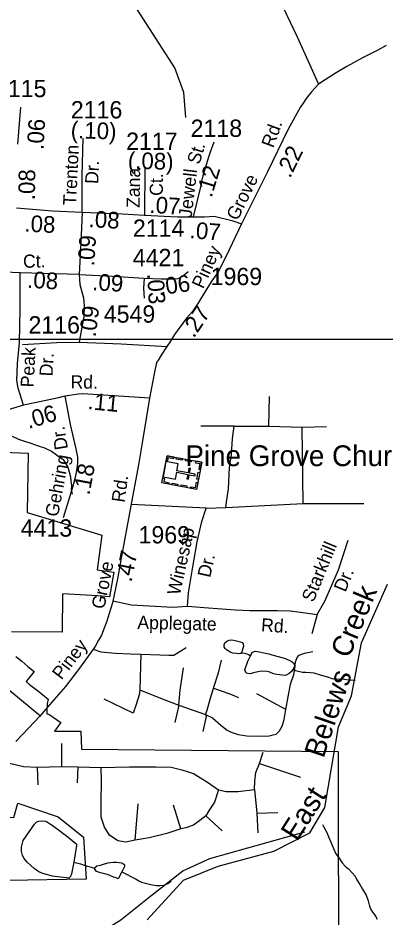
# Model space of a CAD drawing. Extents: x 1547597 to 1699558, y 810033 to 920809.
# Drawn here: x 1684757 to 1687408, y 870571 to 877067 of the extents above; entities that cross this region are included whole.
import ezdxf

# ---------------------------------------------------------------- set-up
doc = ezdxf.new("R2010")
doc.units = 0
for name, color, linetype in [('Exist Boundary Political City Limit New', 7, 'Continuous'), ('Exist Boundary Political City Limit New Hole', 7, 'Continuous'), ('Exist Cultural Church with Cemetery CELL', 7, 'Continuous'), ('Exist Cultural Church with Cemetery Label', 7, 'Continuous'), ('Exist Hydrographic Creek Single Shore', 7, 'Continuous'), ('Exist Hydrographic Misc Water Feature', 7, 'Continuous'), ('Exist Road Non-System Type 51', 7, 'Continuous'), ('Exist Road Non-System Type 51 Label', 7, 'Continuous'), ('Exist Road Secondary Mileage Hundredths English Label', 7, 'Continuous'), ('Exist Road Secondary Type 51 Attributed', 7, 'Continuous'), ('Exist Road Secondary Type 51 Label', 7, 'Continuous'), ('Exist Road Secondary Type 51 Number Label', 7, 'Continuous'), ('Map Preparation Boundary City Limit Buffer Line', 7, 'Continuous'), ('Map Preparation Inset Cut Line', 7, 'Continuous'), ('Old_Level_32', 7, 'Continuous')]:
    doc.layers.add(name, color=color, linetype=linetype)

msp = doc.modelspace()

# ---------------------------------------------------------------- linework, layer by layer
at = {"layer": 'Exist Boundary Political City Limit New'}
for points in [[(1684186.3, 873952.6), (1684829.9, 873927.2), (1684824.1, 873497.4), (1685362, 873335.2), (1685327.8, 873083.5), (1685448.2, 873068.1), (1685418.6, 872889.5), (1685332.8, 872895.9), (1685077.9, 872911.8), (1685075.6, 872634.6), (1684710, 872636.8)], [(1684742.5, 872459.1), (1684785.5, 872425.3), (1684828.5, 872387.6), (1684874.8, 872351.5), (1684816, 872277.4), (1684840.4, 872256.7), (1684888.9, 872221.5), (1684933.6, 872185.3), (1684976.2, 872151.7), (1684967.3, 872117.1), (1684966.3, 872070.1), (1684966, 872045.7), (1684979, 872042.7), (1685066.2, 871983.2), (1685021.2, 871920.7), (1685211.3, 871920.7), (1685216.2, 871790), (1687070.4, 871773.9), (1687070.3, 871431.2), (1687071.1, 870323.2)]]:
    msp.add_lwpolyline(points, dxfattribs=at)
at = {"layer": 'Exist Boundary Political City Limit New Hole'}
msp.add_lwpolyline([(1684343.5, 870838.1), (1684494, 870841.3), (1684557.5, 871028.3), (1684652.7, 871051.2), (1684651, 871097.8), (1684655.8, 871200.6), (1684661.5, 871298.2), (1684726.7, 871296.4), (1684756.7, 871400.5), (1685047.5, 871301.7), (1685230.9, 871155.3), (1685250.3, 870851.9), (1684684.4, 870841.3), (1684648.2, 870699.9), (1684512.3, 870674.3), (1684492.6, 870372.6), (1684307.3, 870374.5), (1684342.8, 870617.1), (1684343.5, 870838.1)], dxfattribs=at)
at = {"layer": 'Exist Cultural Church with Cemetery CELL'}
for points in [[(1686083.8, 873860.3), (1686046.8, 873664.7), (1685796.6, 873712), (1685833.6, 873907.6)], [(1685827.5, 873875.1), (1685838.8, 873873), (1685842.9, 873894.6), (1685882.6, 873887.1), (1685884.7, 873898), (1685833.7, 873907.7)], [(1685902.3, 873894.7), (1685944.9, 873886.6), (1685942.8, 873875.4), (1685900.2, 873883.5)], [(1685825.6, 873865.3), (1685804.8, 873755.1), (1685893.7, 873738.3), (1685903.2, 873788.1), (1685983.3, 873773), (1685977.1, 873740.6), (1685987.9, 873738.5), (1685994.1, 873770.9), (1686035.6, 873763.1), (1686037.7, 873774.5), (1685996.2, 873782.4), (1686002.4, 873814.9), (1685991.6, 873816.9), (1685985.4, 873784.4), (1685905.4, 873799.5), (1685914.6, 873848.5)], [(1685968.4, 873882.2), (1686010.9, 873874.1), (1686008.8, 873862.9), (1685966.3, 873871)], [(1686041.2, 873868.4), (1686039.1, 873857.2), (1686070.7, 873851.2), (1686063.2, 873811.4), (1686074.1, 873809.3), (1686083.8, 873860.3)], [(1686070, 873787.5), (1686060.4, 873736.6), (1686049.2, 873738.7), (1686058.8, 873789.6)], [(1685802.7, 873744.6), (1685814, 873742.4), (1685809.9, 873720.8), (1685849.6, 873713.3), (1685847.6, 873702.4), (1685796.6, 873712)], [(1685869.7, 873709.8), (1685912.3, 873701.7), (1685910.1, 873690.5), (1685867.6, 873698.6)], [(1685934.5, 873697.5), (1685977, 873689.4), (1685974.9, 873678.2), (1685932.3, 873686.3)], [(1686004.1, 873672.7), (1686006.3, 873683.8), (1686037.9, 873677.8), (1686045.4, 873717.7), (1686056.4, 873715.6), (1686046.7, 873664.6)]]:
    msp.add_lwpolyline(points, close=True, dxfattribs=at)
at = {"layer": 'Exist Hydrographic Creek Single Shore'}
msp.add_lwpolyline([(1685689.7, 870557.5), (1685951.7, 870844.4), (1686202.7, 870944.4), (1686603.7, 871054.3), (1686863.7, 871186.8), (1686973.7, 871368.4), (1687071.8, 871950.8), (1687165.7, 872175.4), (1687236.7, 872558), (1687424.8, 872980.8)], dxfattribs=at)
at = {"layer": 'Exist Hydrographic Misc Water Feature'}
msp.add_line((1685849.5, 870827.2), (1685862.2, 870836.2), dxfattribs=at)
for points in [[(1685968.7, 876348.9), (1685953.7, 876529.8), (1685888.7, 876708.3), (1685593.6, 877167.4), (1685569.6, 877227), (1685556.7, 877535.8), (1685377.7, 878038.4), (1685376.7, 878714.6), (1685296.7, 878962.4), (1685184.7, 879447.3), (1685087.7, 879675.7), (1684971.7, 879766.7), (1684563.7, 879880.1), (1684357.7, 880032), (1684058.6, 880126.7), (1683640.6, 880033.5), (1683340.6, 880059.2), (1682792.6, 880224.7), (1682700.7, 880226.6)], [(1684716.2, 874049.7), (1684761.9, 874027.2), (1684795.8, 874014.8), (1684849.7, 873998.3), (1684901.6, 873979.8), (1684949.5, 873965.2), (1684999.2, 873940.7), (1685042.8, 873910.1), (1685082.5, 873879.7), (1685098.2, 873855.5), (1685117.9, 873825.4), (1685127.6, 873791.2), (1685135.1, 873755.1), (1685138.8, 873723), (1685142.5, 873693), (1685142.2, 873661), (1685147.9, 873631)], [(1686370.1, 872485.4), (1686368.1, 872481.4), (1686362.1, 872479.5), (1686350, 872477.6), (1686335.9, 872479.7), (1686308, 872484), (1686290.1, 872490.3), (1686274.2, 872500.4), (1686262.2, 872506.6), (1686252.4, 872516.7), (1686246.4, 872528.7), (1686246.7, 872542.8), (1686250.8, 872556.7), (1686265, 872568.6), (1686281, 872576.4), (1686301.1, 872578.2), (1686325, 872573.9), (1686364.9, 872565.5), (1686376.8, 872559.4), (1686382.8, 872551.3), (1686386.6, 872533.2), (1686376.2, 872499.4), (1686370.1, 872485.4)], [(1686370.1, 872485.4), (1686396.1, 872483.1), (1686410.1, 872479), (1686421.9, 872472.8), (1686435.8, 872462.7)], [(1686741, 872365.4), (1686732.7, 872349.5), (1686716.6, 872335.6), (1686688.4, 872321.9), (1686646.5, 872326.3), (1686626.5, 872328.6), (1686602.6, 872334.8), (1686576.8, 872345.1), (1686556.7, 872351.3), (1686514.7, 872351.7), (1686488.6, 872348.1), (1686458.5, 872340.5), (1686442.5, 872336.6), (1686426.5, 872334.7), (1686416.4, 872336.9), (1686404.6, 872339), (1686394.9, 872363.1), (1686417.4, 872424.9), (1686435.8, 872462.7)], [(1686435.8, 872462.7), (1686444, 872476.6), (1686448.2, 872490.6), (1686474.2, 872496.3), (1686568, 872477.3), (1686590, 872471.1), (1686671.8, 872448.2), (1686693.7, 872442), (1686729.6, 872425.6), (1686739.5, 872417.5), (1686747.5, 872411.3), (1686753.3, 872399.3), (1686753.2, 872387.3), (1686741, 872365.4)], [(1686741, 872365.4), (1686760.8, 872357.2), (1686810.7, 872346.6), (1686836.7, 872346.3), (1686868.8, 872344), (1686892.7, 872339.7), (1686938.6, 872327.2), (1686998.5, 872308.6), (1687024.4, 872300.4), (1687052.4, 872296.1), (1687074.3, 872297.8), (1687116.4, 872295.4), (1687144.3, 872291), (1687192.2, 872288.6)], [(1685159.4, 870973.8), (1685144.6, 870889.9), (1685136.3, 870869.9), (1685124.2, 870860.1), (1685106.2, 870860.3), (1685082.2, 870862.6), (1685006.3, 870873.4), (1684936.4, 870892.2), (1684908.6, 870904.5), (1684872.8, 870928.8), (1684849.1, 870951), (1684823.4, 870975.4), (1684801.5, 871001.7), (1684789.8, 871023.7), (1684782.1, 871051.8), (1684782.5, 871081.9), (1684788.8, 871111.8), (1684795, 871129.7), (1684876.3, 871249), (1684892.5, 871264.8), (1684906.6, 871270.6), (1684928.6, 871272.4), (1684954.6, 871270.1), (1684970.5, 871263.9), (1684992.3, 871249.7), (1685004.2, 871241.6), (1685059.8, 871201), (1685081.7, 871184.7), (1685097.5, 871172.5), (1685119.4, 871154.2), (1685149.1, 871129.9), (1685174.9, 871109.6), (1685178.8, 871105.6), (1685180.7, 871095.6), (1685159.4, 870973.8)], [(1686957.1, 871246.6), (1686962.9, 871232.6), (1686988.5, 871188.3), (1687002.1, 871152.2), (1687017.6, 871113.9), (1687035.3, 871073.8), (1687052.9, 871035.5), (1687076.5, 871003.2), (1687098.1, 870969), (1687119.8, 870946.7), (1687143.7, 870926.5), (1687169.4, 870898.2), (1687191.1, 870874), (1687204.8, 870845.8), (1687226.5, 870813.6), (1687246.1, 870779.4), (1687271.7, 870735.1), (1687285.2, 870694.9), (1687294.9, 870656.8), (1687304.6, 870632.7), (1687316.4, 870614.5), (1687328.2, 870598.4), (1687340.1, 870584.3), (1687349.8, 870564.2)], [(1685159.4, 870973.8), (1685209.3, 870961.3), (1685241.2, 870950.9), (1685269.1, 870942.6), (1685287.1, 870938.4), (1685309, 870928.2)], [(1685309, 870928.2), (1685309, 870934.2), (1685327.2, 870948.1), (1685353.3, 870953.7), (1685381.3, 870961.4), (1685409.4, 870969.1), (1685443.5, 870974.7), (1685467.5, 870974.4), (1685487.5, 870972.3), (1685505.6, 870970.1), (1685515.4, 870964), (1685521.5, 870959.9), (1685525.5, 870955.9), (1685527.2, 870943.9), (1685506.8, 870904)], [(1685506.8, 870904), (1685480.3, 870854.4), (1685470.3, 870858.4), (1685458.3, 870862.6), (1685446.4, 870866.7), (1685410.5, 870883.1), (1685392.6, 870887.3), (1685374.6, 870891.5), (1685362.6, 870895.6), (1685344.7, 870899.8), (1685330.9, 870904), (1685324.8, 870908), (1685309, 870928.2)], [(1685506.8, 870904), (1685610.4, 870852.9), (1685630.2, 870840.7), (1685650, 870830.5), (1685668.1, 870824.3), (1685697.9, 870818), (1685716, 870813.8), (1685755.8, 870805.3), (1685783.8, 870805), (1685810, 870808.7), (1685822, 870812.6), (1685840.1, 870820.4), (1685849.5, 870827.2)]]:
    msp.add_lwpolyline(points, dxfattribs=at)
at = {"layer": 'Exist Road Non-System Type 51'}
for p, q in [((1685643.6, 872476.7), (1685637.5, 872218.8)), ((1685589.3, 872049.6), (1685378.8, 872151.1)), ((1686691.3, 872075.9), (1686482.4, 872188.3)), ((1685918.3, 872107.2), (1685888.7, 871982.8)), ((1685918.3, 872107.2), (1686112, 872041.2)), ((1685074.4, 871665), (1685074.4, 871830)), ((1686501.7, 871685.6), (1686527.4, 871768.1)), ((1684896.7, 871659.8), (1685074.4, 871665)), ((1684896.7, 871659.8), (1684899.2, 871533.5)), ((1685074.4, 871665), (1685190.4, 871662.4)), ((1685190.4, 871662.4), (1685185.2, 871546.4)), ((1685190.4, 871662.4), (1685357.8, 871657.2)), ((1685357.8, 871657.2), (1685561.3, 871662.4)), ((1686465.6, 871500), (1686481.1, 871327.3)), ((1685602.6, 871134), (1685625.7, 871394.3)), ((1685932.3, 871213.9), (1685880.8, 871386.6)), ((1686112.6, 871309.3), (1686231.2, 871201)), ((1686481.1, 871327.3), (1686633, 871332.5)), ((1686481.1, 871327.3), (1686488.8, 871185.5))]:
    msp.add_line(p, q, dxfattribs=at)
for points in [[(1684788.7, 874711.2), (1685037.9, 874724.3), (1685198, 874726.2)], [(1685198, 874726.2), (1685502.8, 874716.4), (1685832.6, 874696.2)], [(1686568.6, 874122.2), (1686572.4, 874336.3)], [(1686317.6, 874122.2), (1686077.8, 874122.2)], [(1686257.6, 873533.5), (1686265.1, 873589.7), (1686276.4, 873668.5), (1686283.9, 873822.2), (1686298.8, 873915.9), (1686306.3, 874032.2), (1686317.6, 874122.2)], [(1686317.6, 874122.2), (1686568.6, 874122.2)], [(1686568.6, 874122.2), (1686808.4, 874114.7)], [(1686808.4, 874114.7), (1686984.5, 874118.4)], [(1686815.9, 873563.5), (1686808.4, 874114.7)], [(1686257.6, 873533.5), (1686815.9, 873563.5)], [(1686815.9, 873563.5), (1687254.3, 873563.5)], [(1686115.3, 873529.7), (1685574.4, 873556.6)], [(1685980.4, 872821.1), (1685987.9, 872918.6), (1686017.8, 873091.1), (1686051.6, 873286), (1686085.3, 873432.3), (1686115.3, 873529.7)], [(1686115.3, 873529.7), (1686257.6, 873533.5)], [(1686917.1, 872761.1), (1686973.3, 872858.6), (1687070.7, 873083.6), (1687141.9, 873297.3)], [(1685443.1, 872860.5), (1685575.7, 872832.3), (1685875.5, 872813.6), (1685980.4, 872821.1)], [(1685980.4, 872821.1), (1686134, 872809.9), (1686328.8, 872794.9), (1686433.7, 872791.1), (1686632.3, 872791.1), (1686722.2, 872787.4), (1686797.2, 872779.9), (1686917.1, 872761.1)], [(1686917.1, 872761.1), (1686879.6, 872622.4)], [(1684066.1, 872528.7), (1684135.8, 872470.1), (1684157.4, 872450), (1684174.8, 872436.2), (1684185.2, 872429.7), (1684206.7, 872424.4), (1684225.4, 872421.7), (1684291.2, 872413.1), (1684369.2, 872406.6), (1684409.2, 872402.2), (1684429.4, 872398.2), (1684443.1, 872394), (1684475.4, 872382.1), (1684520.9, 872359.6), (1684573.4, 872327), (1684626.3, 872270.3), (1684922.5, 872028.7)], [(1685643.6, 872476.7), (1685780.9, 872470.2), (1685846.3, 872468), (1685883.4, 872468), (1685972.8, 872522.5)], [(1685301.1, 872511.2), (1685355.9, 872492), (1685460.5, 872483.3), (1685569.5, 872478.9), (1685643.6, 872476.7)], [(1686691.3, 872075.9), (1686725.5, 872259), (1686749.2, 872328.3), (1686756, 872370.6), (1686760.2, 872421.3), (1686772.1, 872452.6), (1686788.1, 872467.8), (1686825.8, 872482.6), (1686887.5, 872495.3)], [(1686169.9, 872230.2), (1686204.6, 872340.1), (1686227.4, 872433.2)], [(1685918.3, 872107.2), (1685927.6, 872214.6), (1685951.3, 872376.9)], [(1685637.5, 872218.8), (1685632.5, 872181.6), (1685611.3, 872111.4), (1685589.3, 872049.6)], [(1685637.5, 872218.8), (1685797.4, 872153.7), (1685918.3, 872107.2)], [(1686112, 872041.2), (1686123.4, 872072.1), (1686143.7, 872142.2), (1686169.9, 872230.2)], [(1686169.9, 872230.2), (1686285.8, 872188.8), (1686348.4, 872161.7)], [(1686112, 872041.2), (1686161, 872015.8), (1686221.1, 871962.5), (1686267.6, 871927.9), (1686295.5, 871911.8), (1686347.1, 871894.9), (1686409.7, 871885.6), (1686490.9, 871883.9), (1686570.4, 871887.3), (1686600.8, 871892.3), (1686621.9, 871899.1), (1686644.8, 871922.8), (1686665.9, 871954.9), (1686679.5, 872004), (1686691.3, 872075.9)], [(1686112, 872041.2), (1686115.4, 872025.1), (1686091.7, 871917.7)], [(1684620.7, 871748.3), (1684695.7, 871688.2), (1684796.2, 871665), (1684896.7, 871659.8)], [(1686465.6, 871500), (1686468.2, 871559.3), (1686475.9, 871621.2), (1686501.7, 871685.6)], [(1686501.7, 871685.6), (1686645.9, 871639.2), (1686797.9, 871587.7)], [(1685602.6, 871134), (1685535.6, 871118.5), (1685478.9, 871128.8), (1685417.1, 871170.1), (1685381, 871226.8), (1685357.8, 871298.9), (1685357.8, 871409.8), (1685360.4, 871559.3), (1685357.8, 871657.2)], [(1685561.3, 871662.4), (1685752, 871662.4), (1685862.8, 871659.8), (1685940, 871641.8), (1686025.1, 871613.4), (1686125.5, 871551.6), (1686205.4, 871497.4)], [(1686205.4, 871497.4), (1686177.1, 871407.2), (1686138.4, 871350.5), (1686112.6, 871309.3)], [(1686205.4, 871497.4), (1686259.5, 871484.5), (1686347.1, 871484.5), (1686465.6, 871500)], [(1686112.6, 871309.3), (1686071.4, 871275.7), (1686025.1, 871242.2), (1685968.4, 871221.6), (1685932.3, 871213.9)], [(1684421.2, 869703), (1684421.7, 869845.6), (1684483.4, 869918.5), (1684629.2, 870002.7), (1684668.5, 870030.8), (1684679.7, 870126.2), (1684662.9, 870300.2), (1684741.4, 870339.5), (1685077.9, 870412.5), (1685397.6, 870496.7), (1685498.6, 870558.4), (1685717.3, 870732.4), (1685947.3, 870912), (1686143.6, 871001.9), (1686827.9, 871192.7)], [(1685932.3, 871213.9), (1685831.8, 871180.4), (1685705.6, 871149.4), (1685602.6, 871134)]]:
    msp.add_lwpolyline(points, dxfattribs=at)
at = {"layer": 'Exist Road Secondary Type 51 Attributed'}
for p, q in [((1684755.8, 876156), (1684777.6, 876422.4)), ((1685674.1, 875987.3), (1685669.7, 875645)), ((1685198, 875214.8), (1684773.6, 875227.2))]:
    msp.add_line(p, q, dxfattribs=at)
for points in [[(1685782.9, 879521.4), (1685844, 879219.5), (1685941.5, 878763.6), (1685961.3, 878694.8), (1685983.2, 878630.2), (1686011.8, 878562.4), (1686027.5, 878527), (1686046.2, 878487.9), (1686073.3, 878430.6), (1686115.5, 878337.3), (1686191.6, 878177.4), (1686259.3, 878036.7), (1686464.9, 877585.7), (1686622.5, 877250.3), (1686773.1, 876930.4), (1686927.1, 876590.4)], [(1687416.7, 876868.9), (1687354.7, 876835.6), (1687250.5, 876781.4), (1687131.6, 876716.7), (1687054.8, 876672.2), (1687016.2, 876647.7), (1686974.5, 876620.6), (1686927.1, 876590.4)], [(1686927.1, 876590.4), (1686875.8, 876534.4), (1686838.3, 876485.4), (1686821.1, 876458.3), (1686795.5, 876421.3), (1686708.8, 876265.5), (1686556.7, 875952.2), (1686371.1, 875580.4)], [(1685219.5, 875666.3), (1685220.2, 875928.9), (1685228.9, 876199.6)], [(1686172.1, 876171.1), (1686145.7, 876099.1), (1686133.5, 876063.2), (1686092.3, 875927.2), (1686082.3, 875887.3), (1686078.1, 875857.5), (1686023.2, 875631.9)], [(1684747.1, 875697.4), (1685006.6, 875676.1), (1685219.5, 875666.3)], [(1685219.5, 875666.3), (1685209.8, 875443.5), (1685198, 875214.8)], [(1685219.5, 875666.3), (1685512.6, 875653.7), (1685669.7, 875645)], [(1685669.7, 875645), (1685909.7, 875631.9), (1686023.2, 875631.9)], [(1686371.1, 875580.4), (1686283, 875393.8), (1686204, 875236.2), (1686157.2, 875169.7), (1686115.7, 875103.9), (1686060.9, 875014.3), (1686016.9, 874948.9), (1685973.9, 874899.6), (1685887.4, 874781.9), (1685858.6, 874734.1), (1685832.6, 874696.2), (1685789.9, 874632.5), (1685767.8, 874592.6), (1685759.3, 874584.2), (1685755, 874569.2), (1685742.2, 874509.6), (1685707.6, 874322.6)], [(1686023.2, 875631.9), (1686104.4, 875631.9), (1686174.2, 875636.2), (1686302.1, 875605.5), (1686322.3, 875599.2), (1686371.1, 875580.4)], [(1684773.6, 875227.2), (1684660.7, 875231.6), (1684226.4, 875211.6), (1684096.3, 875192.5)], [(1684795.7, 874272.6), (1684758.4, 874395.7), (1684749.7, 874450), (1684754.1, 874573.8), (1684767.1, 874721.5), (1684773.6, 874968.7), (1684773.6, 875227.2)], [(1685198, 875214.8), (1685440.3, 875203.1), (1685668.8, 875189.4)], [(1685198, 875214.8), (1685203.9, 875144.5), (1685231.3, 875046.8), (1685235.2, 874990.1), (1685233.2, 874909.9), (1685217.6, 874835.7), (1685198, 874726.2)], [(1685668.8, 875189.4), (1685663, 875117.1), (1685668.8, 875044.8)], [(1685668.8, 875189.4), (1685789.9, 875185.5), (1685881.7, 875183.6), (1685914.9, 875187.5), (1685944.2, 875203.1), (1685985.3, 875236.3)], [(1685707.6, 874322.6), (1685226.2, 874354.1), (1685194, 874352.5), (1685094.3, 874337.6)], [(1685707.6, 874322.6), (1685683.4, 874177.2), (1685655.7, 874014.5), (1685628, 873841.4), (1685572.8, 873545.5), (1685497.9, 873141.6), (1685475.1, 873019.6), (1685440.1, 872845.7), (1685414.9, 872768.7), (1685398.8, 872714.5), (1685378.4, 872663), (1685360.5, 872613.7), (1685338.6, 872575.7), (1685315.7, 872536.1), (1685303.2, 872513.1), (1685194.6, 872364.9), (1685099.8, 872241.7), (1685016.8, 872147.1), (1684914.7, 872027.2), (1684836.1, 871945.1), (1684742.2, 871844.3)], [(1685094.3, 874337.6), (1685075.3, 874333.3), (1685050, 874325.6), (1684948.8, 874303.2), (1684795.7, 874272.6)], [(1685094.3, 874337.6), (1685133.2, 874132.8), (1685174.4, 873958.5), (1685187.6, 873898.5), (1685187.6, 873851.6), (1685180.1, 873801), (1685170.7, 873750.4), (1685150.1, 873677.3), (1685084.5, 873459.8)], [(1684795.7, 874272.6), (1684693.6, 874241.9), (1684650.2, 874231.7), (1684591.5, 874221.5), (1684527.5, 874216.7), (1684359.5, 874221.8), (1684137.2, 874213.8), (1683887.1, 874211.3)]]:
    msp.add_lwpolyline(points, dxfattribs=at)
at = {"layer": 'Map Preparation Boundary City Limit Buffer Line'}
for points in [[(1684186.3, 873952.6), (1684829.9, 873927.2), (1684824.1, 873497.4), (1685362, 873335.2), (1685327.8, 873083.5), (1685448.2, 873068.1), (1685418.6, 872889.5), (1685332.8, 872895.9), (1685077.9, 872911.8), (1685075.6, 872634.6), (1684710, 872636.8)], [(1684742.5, 872459.1), (1684785.5, 872425.3), (1684828.5, 872387.6), (1684874.8, 872351.5), (1684816, 872277.4), (1684840.4, 872256.7), (1684888.9, 872221.5), (1684933.6, 872185.3), (1684976.2, 872151.7), (1684967.3, 872117.1), (1684966.3, 872070.1), (1684966, 872045.7), (1684979, 872042.7), (1685066.2, 871983.2), (1685021.2, 871920.7), (1685211.3, 871920.7), (1685216.2, 871790), (1687070.4, 871773.9), (1687070.3, 871431.2), (1687071.1, 870323.2)]]:
    msp.add_lwpolyline(points, dxfattribs=at)
at = {"layer": 'Map Preparation Inset Cut Line'}
for points in [[(1633724, 874749.3), (1696240.1, 874749.3), (1696240.1, 917817.4), (1633724, 917817.4)], [(1694128.9, 831307.2), (1633724, 831307.2), (1633724, 874749.3), (1694128.9, 874749.3)]]:
    msp.add_lwpolyline(points, close=True, dxfattribs=at)

# ---------------------------------------------------------------- texts
at = {"layer": 'Exist Cultural Church with Cemetery Label'}
msp.add_text('Pine Grove Church', height=150, dxfattribs=at).set_placement((1685966.2, 873832.6))
at = {"layer": 'Exist Road Non-System Type 51 Label'}
for s, rotation, p in [('Winesap', 77.51015, (1685925.7, 872895.9)), ('Starkhill', 67.58974, (1686890.1, 872844.5)), ('Dr.', 77.51015, (1686144.6, 873023.5)), ('Dr.', 67.58974, (1687121.6, 872918.2)), ('Applegate', 358.69296, (1685618.8, 872658.4)), ('Rd.', 356.38678, (1686510.7, 872640.4))]:
    msp.add_text(s, height=95, rotation=rotation, dxfattribs=at).set_placement(p)
at = {"layer": 'Exist Road Secondary Mileage Hundredths English Label'}
for s, rotation, p in [('.06', 86.61259, (1684940.7, 876113.5)), ('(.10)', 358.20156, (1685136.7, 876199.9)), ('(.08)', 358.20156, (1685549, 875980.5)), ('.22', 64.10407, (1686722, 875905.3)), ('.08', 89.04611, (1684878.9, 875751.4)), ('.12', 73.14605, (1686155.1, 875765.9)), ('.07', 356.65784, (1685704, 875660.6)), ('.08', 357.35857, (1684801.5, 875525.4)), ('.08', 356.60729, (1685264.8, 875558.4)), ('.07', 355.46794, (1685993.8, 875478.3)), ('.09', 86.38739, (1685307.4, 875273)), ('.08', 356.60729, (1684820.5, 875120.8)), ('.09', 356.60729, (1685290.9, 875103.4)), ('.03', 273.10285, (1685690.1, 875221.2)), ('.06', 7.74277, (1685785.9, 875066.7)), ('.27', 56.06851, (1686027, 874751.8)), ('.09', 83.03178, (1685317.8, 874760.6)), ('.11', 354.61717, (1685257.3, 874244.1)), ('.06', 16.42146, (1684833.2, 874101.2)), ('.18', 79.42869, (1685272.9, 873619.6)), ('.47', 78.62024, (1685576.6, 872990.7))]:
    msp.add_text(s, height=120, rotation=rotation, dxfattribs=at).set_placement(p)
at = {"layer": 'Exist Road Secondary Type 51 Label'}
for s, rotation, p in [('Rd.', 70.02576, (1686601, 876124.1)), ('Trenton', 87.34532, (1685176.7, 875712.1)), ('St.', 73.14605, (1686066.8, 876004.4)), ('Dr.', 87.34532, (1685335.9, 875867.7)), ('Zana', 89.26361, (1685635.9, 875695.6)), ('Jewell', 83.28134, (1686010.6, 875621.4)), ('Ct.', 89.26361, (1685802.8, 875782.7)), ('Grove', 63.93745, (1686342.7, 875598.9)), ('Piney', 65.70602, (1686094.6, 875106.9)), ('Ct.', 1.12133, (1684794.2, 875263.6)), ('Peak', 87.29969, (1684870.5, 874399.4)), ('Dr.', 86.79568, (1685006.2, 874478.7)), ('Rd.', 359.54593, (1685136, 874393.3)), ('Dr.', 99.14284, (1685118.6, 873958)), ('Gehring', 79.42869, (1685045.8, 873462.4)), ('Rd.', 81.85504, (1685526.1, 873566.2)), ('Grove', 78.62024, (1685380, 872796.1)), ('Piney', 52.53328, (1685071.3, 872284.9))]:
    msp.add_text(s, height=95, rotation=rotation, dxfattribs=at).set_placement(p)
at = {"layer": 'Exist Road Secondary Type 51 Number Label'}
for s, p in [('2115', (1684590.9, 876495.5)), ('2116', (1685138.6, 876342.1)), ('2118', (1686004, 876208.8)), ('2117', (1685538.1, 876115)), ('2114', (1685586.8, 875487.8)), ('4421', (1685586.3, 875275.6)), ('1969', (1686148.5, 875139)), ('4549', (1685376.7, 874868.1)), ('2116', (1684832.7, 874789.7)), ('4413', (1684776.7, 873323.7)), ('1969', (1685627.7, 873274.8))]:
    msp.add_text(s, height=125, dxfattribs=at).set_placement(p)
at = {"layer": 'Old_Level_32'}
for s, rotation, p in [('Creek', 67.4115, (1687147.5, 872438.8)), ('Belews', 71.29054, (1686963, 871718.9)), ('East', 57.54211, (1686772.2, 871118.1))]:
    msp.add_text(s, height=150, rotation=rotation, dxfattribs=at).set_placement(p)

doc.saveas('drawing.dxf')
